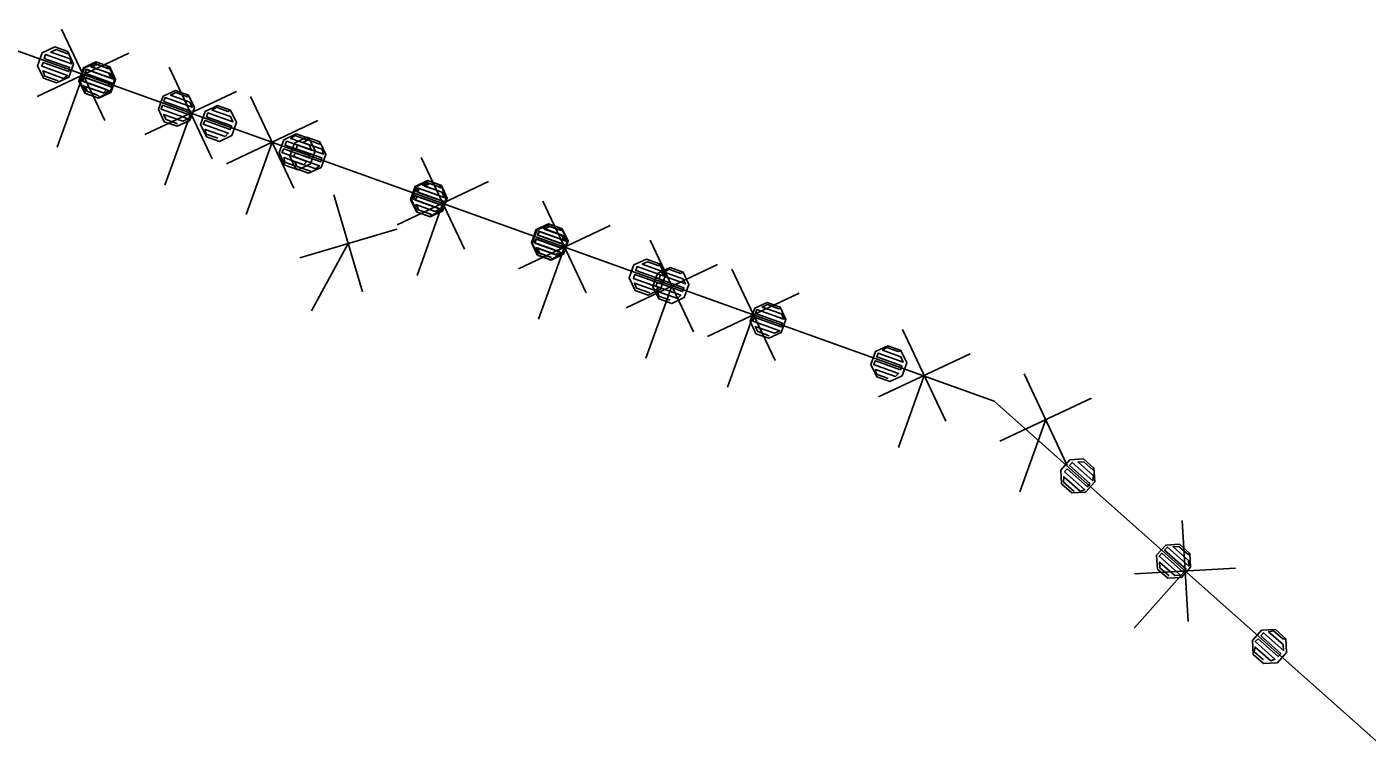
# Model space of a CAD drawing. Extents: x -266179 to -264727, y -1243225 to -1241702.
# Drawn here: x -265394.4 to -265368.18, y -1241776.91 to -1241762.86 of the extents above; entities that cross this region are included whole.
import ezdxf

# ---------------------------------------------------------------- set-up
doc = ezdxf.new("R2010")
doc.units = 0
for name, color, linetype in [('Vrstva 1', 7, 'Continuous'), ('Vrstva 19', 7, 'Continuous'), ('Vrstva 21', 7, 'Continuous')]:
    doc.layers.add(name, color=color, linetype=linetype)

msp = doc.modelspace()

# ---------------------------------------------------------------- linework, layer by layer
at = {"layer": 'Vrstva 1'}
for p, q in [((-265395.9, -1241762.86), (-265390.97, -1241764.63)), ((-265390.97, -1241764.63), (-265388.59, -1241765.48)), ((-265388.59, -1241765.48), (-265375.48, -1241770.18)), ((-265375.48, -1241770.18), (-265333.17, -1241807.81))]:
    msp.add_line(p, q, dxfattribs=at)
at = {"layer": 'Vrstva 19'}
for p, q in [((-265395.9, -1241762.86), (-265390.97, -1241764.63)), ((-265390.97, -1241764.63), (-265388.59, -1241765.48)), ((-265388.59, -1241765.48), (-265375.48, -1241770.18)), ((-265375.48, -1241770.18), (-265333.17, -1241807.81))]:
    msp.add_line(p, q, dxfattribs=at)
for points in [[(-265393.598, -1241763.345), (-265393.484, -1241763.588), (-265393.575, -1241763.842), (-265393.818, -1241763.957), (-265394.072, -1241763.865), (-265394.187, -1241763.622), (-265394.096, -1241763.368), (-265393.852, -1241763.254), (-265393.598, -1241763.345), (-265393.603, -1241763.386), (-265393.828, -1241763.305), (-265393.931, -1241763.353), (-265393.554, -1241763.488), (-265393.525, -1241763.584), (-265394.033, -1241763.401), (-265394.06, -1241763.477), (-265393.561, -1241763.656), (-265393.579, -1241763.735), (-265394.078, -1241763.555), (-265394.105, -1241763.631), (-265393.606, -1241763.81), (-265393.68, -1241763.868), (-265394.085, -1241763.723), (-265394.046, -1241763.822), (-265393.783, -1241763.916)], [(-265392.792, -1241763.637), (-265392.677, -1241763.88), (-265392.768, -1241764.135), (-265393.012, -1241764.249), (-265393.266, -1241764.158), (-265393.38, -1241763.915), (-265393.289, -1241763.661), (-265393.046, -1241763.546), (-265392.792, -1241763.637), (-265392.843, -1241763.661), (-265393.069, -1241763.58), (-265393.152, -1241763.635), (-265392.795, -1241763.764), (-265392.746, -1241763.866), (-265393.236, -1241763.69), (-265393.263, -1241763.766), (-265392.773, -1241763.941), (-265392.8, -1241764.017), (-265393.29, -1241763.841), (-265393.326, -1241763.913), (-265392.837, -1241764.089), (-265392.902, -1241764.15), (-265393.287, -1241764.012), (-265393.267, -1241764.104), (-265393.042, -1241764.185)], [(-265392.777, -1241763.645), (-265392.662, -1241763.888), (-265392.753, -1241764.142), (-265392.995, -1241764.257), (-265393.25, -1241764.166), (-265393.365, -1241763.923), (-265393.274, -1241763.669), (-265393.031, -1241763.554), (-265392.777, -1241763.645), (-265392.8, -1241763.679), (-265393.026, -1241763.599), (-265393.128, -1241763.647), (-265392.751, -1241763.782), (-265392.703, -1241763.884), (-265393.23, -1241763.695), (-265393.257, -1241763.771), (-265392.73, -1241763.959), (-265392.757, -1241764.034), (-265393.284, -1241763.846), (-265393.311, -1241763.921), (-265392.783, -1241764.11), (-265392.886, -1241764.158), (-265393.262, -1241764.024), (-265393.214, -1241764.126), (-265392.988, -1241764.207)], [(-265391.236, -1241764.194), (-265391.122, -1241764.437), (-265391.213, -1241764.692), (-265391.456, -1241764.806), (-265391.71, -1241764.715), (-265391.825, -1241764.472), (-265391.734, -1241764.218), (-265391.491, -1241764.103), (-265391.236, -1241764.194), (-265391.259, -1241764.229), (-265391.485, -1241764.147), (-265391.588, -1241764.196), (-265391.211, -1241764.331), (-265391.163, -1241764.433), (-265391.69, -1241764.244), (-265391.717, -1241764.319), (-265391.19, -1241764.509), (-265391.217, -1241764.584), (-265391.744, -1241764.394), (-265391.771, -1241764.47), (-265391.244, -1241764.659), (-265391.347, -1241764.707), (-265391.723, -1241764.572), (-265391.675, -1241764.674), (-265391.449, -1241764.756)], [(-265390.413, -1241764.49), (-265390.298, -1241764.732), (-265390.389, -1241764.987), (-265390.632, -1241765.102), (-265390.886, -1241765.011), (-265391.001, -1241764.768), (-265390.91, -1241764.514), (-265390.667, -1241764.399), (-265390.413, -1241764.49), (-265390.464, -1241764.514), (-265390.69, -1241764.433), (-265390.774, -1241764.488), (-265390.416, -1241764.616), (-265390.367, -1241764.718), (-265390.857, -1241764.543), (-265390.884, -1241764.619), (-265390.394, -1241764.794), (-265390.421, -1241764.869), (-265390.911, -1241764.694), (-265390.947, -1241764.766), (-265390.458, -1241764.941), (-265390.522, -1241765.003), (-265390.908, -1241764.865), (-265390.888, -1241764.957), (-265390.662, -1241765.038)], [(-265388.874, -1241765.044), (-265388.76, -1241765.287), (-265388.851, -1241765.541), (-265389.094, -1241765.655), (-265389.349, -1241765.564), (-265389.463, -1241765.321), (-265389.372, -1241765.067), (-265389.129, -1241764.952), (-265388.874, -1241765.044), (-265388.926, -1241765.068), (-265389.152, -1241764.987), (-265389.235, -1241765.042), (-265388.877, -1241765.17), (-265388.829, -1241765.273), (-265389.319, -1241765.097), (-265389.346, -1241765.172), (-265388.856, -1241765.348), (-265388.883, -1241765.423), (-265389.373, -1241765.247), (-265389.409, -1241765.319), (-265388.92, -1241765.495), (-265388.985, -1241765.557), (-265389.37, -1241765.418), (-265389.35, -1241765.51), (-265389.125, -1241765.591)], [(-265388.668, -1241765.112), (-265388.553, -1241765.355), (-265388.644, -1241765.609), (-265388.887, -1241765.724), (-265389.141, -1241765.633), (-265389.256, -1241765.39), (-265389.165, -1241765.136), (-265388.922, -1241765.021), (-265388.668, -1241765.112), (-265388.672, -1241765.153), (-265388.898, -1241765.072), (-265389, -1241765.121), (-265388.624, -1241765.255), (-265388.594, -1241765.351), (-265389.102, -1241765.169), (-265389.129, -1241765.244), (-265388.63, -1241765.423), (-265388.648, -1241765.501), (-265389.147, -1241765.323), (-265389.174, -1241765.398), (-265388.675, -1241765.577), (-265388.749, -1241765.635), (-265389.154, -1241765.491), (-265389.115, -1241765.589), (-265388.851, -1241765.684)], [(-265386.304, -1241765.957), (-265386.189, -1241766.199), (-265386.28, -1241766.454), (-265386.523, -1241766.569), (-265386.777, -1241766.478), (-265386.892, -1241766.235), (-265386.801, -1241765.981), (-265386.559, -1241765.866), (-265386.304, -1241765.957), (-265386.327, -1241765.991), (-265386.553, -1241765.91), (-265386.655, -1241765.959), (-265386.279, -1241766.093), (-265386.23, -1241766.195), (-265386.758, -1241766.007), (-265386.785, -1241766.082), (-265386.257, -1241766.271), (-265386.284, -1241766.346), (-265386.812, -1241766.158), (-265386.838, -1241766.233), (-265386.311, -1241766.421), (-265386.413, -1241766.47), (-265386.79, -1241766.335), (-265386.742, -1241766.437), (-265386.516, -1241766.518)], [(-265386.289, -1241765.965), (-265386.174, -1241766.208), (-265386.265, -1241766.462), (-265386.508, -1241766.577), (-265386.762, -1241766.486), (-265386.877, -1241766.243), (-265386.786, -1241765.989), (-265386.543, -1241765.874), (-265386.289, -1241765.965), (-265386.293, -1241766.006), (-265386.519, -1241765.925), (-265386.621, -1241765.974), (-265386.245, -1241766.109), (-265386.215, -1241766.204), (-265386.723, -1241766.022), (-265386.75, -1241766.097), (-265386.251, -1241766.276), (-265386.269, -1241766.355), (-265386.768, -1241766.176), (-265386.795, -1241766.251), (-265386.296, -1241766.43), (-265386.37, -1241766.488), (-265386.775, -1241766.343), (-265386.736, -1241766.442), (-265386.472, -1241766.537)], [(-265383.941, -1241766.801), (-265383.826, -1241767.044), (-265383.917, -1241767.298), (-265384.159, -1241767.413), (-265384.414, -1241767.322), (-265384.529, -1241767.08), (-265384.438, -1241766.825), (-265384.195, -1241766.71), (-265383.941, -1241766.801), (-265383.992, -1241766.825), (-265384.218, -1241766.745), (-265384.301, -1241766.8), (-265383.943, -1241766.928), (-265383.895, -1241767.03), (-265384.385, -1241766.855), (-265384.412, -1241766.93), (-265383.922, -1241767.105), (-265383.949, -1241767.181), (-265384.438, -1241767.006), (-265384.475, -1241767.078), (-265383.985, -1241767.252), (-265384.05, -1241767.314), (-265384.436, -1241767.176), (-265384.416, -1241767.269), (-265384.19, -1241767.349)], [(-265383.926, -1241766.812), (-265383.811, -1241767.055), (-265383.902, -1241767.309), (-265384.145, -1241767.424), (-265384.399, -1241767.333), (-265384.514, -1241767.09), (-265384.423, -1241766.836), (-265384.18, -1241766.721), (-265383.926, -1241766.812), (-265383.949, -1241766.846), (-265384.175, -1241766.765), (-265384.277, -1241766.814), (-265383.901, -1241766.949), (-265383.852, -1241767.051), (-265384.379, -1241766.862), (-265384.406, -1241766.937), (-265383.879, -1241767.126), (-265383.906, -1241767.202), (-265384.433, -1241767.013), (-265384.46, -1241767.088), (-265383.933, -1241767.277), (-265384.036, -1241767.325), (-265384.412, -1241767.19), (-265384.364, -1241767.293), (-265384.138, -1241767.374)], [(-265382.027, -1241767.493), (-265381.913, -1241767.736), (-265382.004, -1241767.99), (-265382.247, -1241768.105), (-265382.501, -1241768.014), (-265382.616, -1241767.771), (-265382.524, -1241767.517), (-265382.281, -1241767.402), (-265382.027, -1241767.493), (-265382.031, -1241767.534), (-265382.257, -1241767.453), (-265382.36, -1241767.501), (-265381.983, -1241767.636), (-265381.954, -1241767.732), (-265382.462, -1241767.55), (-265382.489, -1241767.625), (-265381.99, -1241767.804), (-265382.008, -1241767.882), (-265382.506, -1241767.704), (-265382.533, -1241767.779), (-265382.035, -1241767.958), (-265382.109, -1241768.016), (-265382.513, -1241767.871), (-265382.475, -1241767.97), (-265382.211, -1241768.064)], [(-265381.563, -1241767.659), (-265381.448, -1241767.902), (-265381.54, -1241768.156), (-265381.782, -1241768.271), (-265382.037, -1241768.18), (-265382.151, -1241767.937), (-265382.06, -1241767.683), (-265381.817, -1241767.568), (-265381.563, -1241767.659), (-265381.614, -1241767.683), (-265381.84, -1241767.602), (-265381.924, -1241767.657), (-265381.566, -1241767.786), (-265381.518, -1241767.888), (-265382.007, -1241767.712), (-265382.034, -1241767.788), (-265381.545, -1241767.963), (-265381.572, -1241768.038), (-265382.061, -1241767.863), (-265382.098, -1241767.935), (-265381.608, -1241768.11), (-265381.673, -1241768.172), (-265382.059, -1241768.034), (-265382.039, -1241768.126), (-265381.813, -1241768.207)], [(-265379.665, -1241768.34), (-265379.55, -1241768.583), (-265379.641, -1241768.837), (-265379.884, -1241768.952), (-265380.138, -1241768.861), (-265380.253, -1241768.618), (-265380.162, -1241768.364), (-265379.919, -1241768.249), (-265379.665, -1241768.34), (-265379.687, -1241768.374), (-265379.913, -1241768.293), (-265380.016, -1241768.341), (-265379.639, -1241768.476), (-265379.591, -1241768.579), (-265380.118, -1241768.39), (-265380.145, -1241768.465), (-265379.618, -1241768.654), (-265379.645, -1241768.729), (-265380.172, -1241768.54), (-265380.199, -1241768.616), (-265379.672, -1241768.805), (-265379.774, -1241768.853), (-265380.151, -1241768.718), (-265380.102, -1241768.82), (-265379.876, -1241768.901)], [(-265377.302, -1241769.187), (-265377.187, -1241769.43), (-265377.278, -1241769.684), (-265377.521, -1241769.799), (-265377.775, -1241769.708), (-265377.89, -1241769.465), (-265377.799, -1241769.21), (-265377.556, -1241769.096), (-265377.302, -1241769.187), (-265377.353, -1241769.211), (-265377.579, -1241769.13), (-265377.662, -1241769.185), (-265377.305, -1241769.313), (-265377.256, -1241769.416), (-265377.746, -1241769.24), (-265377.773, -1241769.315), (-265377.283, -1241769.491), (-265377.31, -1241769.566), (-265377.8, -1241769.391), (-265377.836, -1241769.463), (-265377.347, -1241769.638), (-265377.411, -1241769.7), (-265377.797, -1241769.562), (-265377.777, -1241769.654), (-265377.551, -1241769.735)], [(-265373.526, -1241771.489), (-265373.51, -1241771.757), (-265373.69, -1241771.959), (-265373.958, -1241771.975), (-265374.16, -1241771.795), (-265374.175, -1241771.527), (-265373.996, -1241771.325), (-265373.728, -1241771.309), (-265373.526, -1241771.489), (-265373.545, -1241771.525), (-265373.724, -1241771.366), (-265373.837, -1241771.372), (-265373.538, -1241771.638), (-265373.547, -1241771.738), (-265373.95, -1241771.379), (-265374.003, -1241771.439), (-265373.607, -1241771.791), (-265373.653, -1241771.858), (-265374.049, -1241771.505), (-265374.102, -1241771.565), (-265373.706, -1241771.917), (-265373.797, -1241771.944), (-265374.118, -1241771.658), (-265374.119, -1241771.764), (-265373.91, -1241771.95)], [(-265371.651, -1241773.158), (-265371.635, -1241773.426), (-265371.815, -1241773.627), (-265372.083, -1241773.643), (-265372.285, -1241773.464), (-265372.3, -1241773.195), (-265372.121, -1241772.994), (-265371.852, -1241772.978), (-265371.651, -1241773.158), (-265371.685, -1241773.181), (-265371.864, -1241773.021), (-265371.977, -1241773.028), (-265371.678, -1241773.294), (-265371.672, -1241773.407), (-265372.09, -1241773.034), (-265372.143, -1241773.094), (-265371.725, -1241773.466), (-265371.778, -1241773.526), (-265372.196, -1241773.154), (-265372.25, -1241773.214), (-265371.831, -1241773.586), (-265371.944, -1241773.592), (-265372.243, -1241773.327), (-265372.236, -1241773.44), (-265372.057, -1241773.599)], [(-265369.776, -1241774.826), (-265369.76, -1241775.094), (-265369.939, -1241775.296), (-265370.208, -1241775.312), (-265370.409, -1241775.132), (-265370.425, -1241774.864), (-265370.246, -1241774.662), (-265369.977, -1241774.647), (-265369.776, -1241774.826), (-265369.832, -1241774.829), (-265370.011, -1241774.67), (-265370.109, -1241774.69), (-265369.826, -1241774.942), (-265369.819, -1241775.055), (-265370.207, -1241774.71), (-265370.261, -1241774.769), (-265369.872, -1241775.115), (-265369.925, -1241775.175), (-265370.314, -1241774.829), (-265370.374, -1241774.882), (-265369.986, -1241775.228), (-265370.069, -1241775.261), (-265370.375, -1241774.989), (-265370.391, -1241775.082), (-265370.212, -1241775.241)]]:
    msp.add_lwpolyline(points, dxfattribs=at)
at = {"layer": 'Vrstva 21'}
for p, q in [((-265395.9, -1241762.86), (-265390.97, -1241764.63)), ((-265393.723, -1241762.904), (-265392.875, -1241764.694)), ((-265392.404, -1241763.375), (-265394.194, -1241764.223)), ((-265391.615, -1241763.652), (-265390.771, -1241765.443)), ((-265393.299, -1241763.799), (-265393.804, -1241765.212)), ((-265390.298, -1241764.125), (-265392.089, -1241764.969)), ((-265390.023, -1241764.223), (-265389.177, -1241766.013)), ((-265391.193, -1241764.547), (-265391.701, -1241765.959)), ((-265390.97, -1241764.63), (-265388.59, -1241765.48)), ((-265388.705, -1241764.695), (-265390.495, -1241765.541)), ((-265389.6, -1241765.118), (-265390.106, -1241766.53)), ((-265388.59, -1241765.48), (-265375.48, -1241770.18)), ((-265386.685, -1241765.416), (-265385.837, -1241767.206)), ((-265385.366, -1241765.887), (-265387.156, -1241766.735)), ((-265388.392, -1241766.146), (-265387.832, -1241768.045)), ((-265386.261, -1241766.311), (-265386.766, -1241767.723)), ((-265384.306, -1241766.272), (-265383.461, -1241768.063)), ((-265387.163, -1241766.815), (-265389.061, -1241767.376)), ((-265382.988, -1241766.745), (-265384.779, -1241767.59)), ((-265388.112, -1241767.095), (-265388.829, -1241768.413)), ((-265383.883, -1241767.168), (-265384.39, -1241768.58)), ((-265382.205, -1241767.035), (-265381.361, -1241768.827)), ((-265380.888, -1241767.509), (-265382.679, -1241768.353)), ((-265380.609, -1241767.597), (-265379.764, -1241769.388)), ((-265381.783, -1241767.931), (-265382.291, -1241769.342)), ((-265379.291, -1241768.07), (-265381.082, -1241768.915)), ((-265380.187, -1241768.492), (-265380.693, -1241769.904)), ((-265377.268, -1241768.781), (-265376.421, -1241770.571)), ((-265375.949, -1241769.252), (-265377.739, -1241770.099)), ((-265376.844, -1241769.676), (-265377.349, -1241771.088)), ((-265374.893, -1241769.647), (-265374.047, -1241771.437)), ((-265375.48, -1241770.18), (-265333.17, -1241807.81)), ((-265373.575, -1241770.119), (-265375.365, -1241770.965)), ((-265374.47, -1241770.542), (-265374.976, -1241771.954)), ((-265371.801, -1241772.514), (-265371.685, -1241774.49)), ((-265370.755, -1241773.444), (-265372.731, -1241773.559)), ((-265371.743, -1241773.502), (-265372.74, -1241774.622))]:
    msp.add_line(p, q, dxfattribs=at)

doc.saveas('drawing.dxf')
